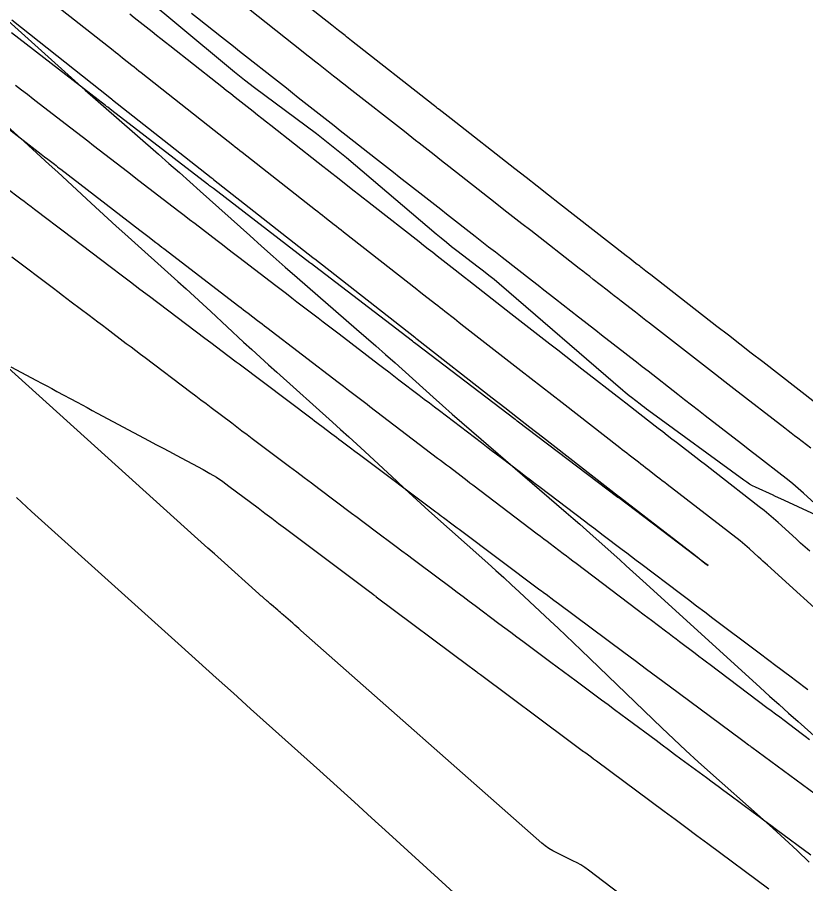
# Model space of a CAD drawing. Extents: x 1005228 to 1008882, y 1883389 to 1885754.
# Drawn here: x 1007455.9 to 1007516.7, y 1885036.6 to 1885103.4 of the extents above; entities that cross this region are included whole.
import ezdxf

# ---------------------------------------------------------------- set-up
doc = ezdxf.new("R2010")
doc.units = 0
for name, color, linetype in [('ATDIMS', 7, 'Continuous'), ('C-ANNO-NOTE', 7, 'Continuous'), ('S_BRIDGE', 7, 'Continuous'), ('TSOBSTACLE', 7, 'Continuous')]:
    doc.layers.add(name, color=color, linetype=linetype)

msp = doc.modelspace()

# ---------------------------------------------------------------- linework, layer by layer
at = {"layer": 'ATDIMS'}
for points in [[(1007519.164, 1885064.341), (1007516.576, 1885066.696), (1007516.168, 1885067.06), (1007515.753, 1885067.415), (1007515.331, 1885067.762), (1007514.903, 1885068.101), (1007513.174, 1885069.44), (1007512.742, 1885069.775), (1007512.31, 1885070.11), (1007511.878, 1885070.445), (1007511.445, 1885070.779), (1007508.985, 1885072.685), (1007508.453, 1885073.097), (1007507.922, 1885073.509), (1007507.391, 1885073.921), (1007506.86, 1885074.334), (1007504.573, 1885076.112), (1007504.125, 1885076.461), (1007503.676, 1885076.81), (1007503.228, 1885077.158), (1007502.779, 1885077.507), (1007500.979, 1885078.906), (1007500.534, 1885079.253), (1007500.088, 1885079.6), (1007499.643, 1885079.946), (1007499.198, 1885080.293), (1007497.418, 1885081.682), (1007496.973, 1885082.029), (1007496.528, 1885082.376), (1007496.083, 1885082.724), (1007495.638, 1885083.071), (1007493.304, 1885084.892), (1007492.783, 1885085.298), (1007492.263, 1885085.704), (1007491.743, 1885086.111), (1007491.224, 1885086.517), (1007489.02, 1885088.243), (1007488.563, 1885088.601), (1007488.106, 1885088.959), (1007487.649, 1885089.317), (1007487.192, 1885089.675), (1007485.364, 1885091.106), (1007484.907, 1885091.464), (1007484.45, 1885091.823), (1007483.993, 1885092.181), (1007483.536, 1885092.54), (1007481.267, 1885094.323), (1007480.805, 1885094.686), (1007480.343, 1885095.049), (1007479.881, 1885095.412), (1007479.419, 1885095.775), (1007477.571, 1885097.229), (1007477.109, 1885097.592), (1007476.647, 1885097.956), (1007476.186, 1885098.319), (1007475.724, 1885098.683), (1007473.493, 1885100.443), (1007473.03, 1885100.809), (1007472.566, 1885101.175), (1007472.102, 1885101.54), (1007471.638, 1885101.906), (1007469.783, 1885103.369), (1007469.319, 1885103.735)], [(1007454.993, 1885090.312), (1007456.146, 1885089.434), (1007456.41, 1885089.233), (1007456.675, 1885089.032), (1007456.939, 1885088.832), (1007457.203, 1885088.631), (1007458.26, 1885087.829), (1007458.789, 1885087.429), (1007459.317, 1885087.028), (1007463.157, 1885084.117), (1007463.885, 1885083.565), (1007464.613, 1885083.013), (1007465.341, 1885082.462), (1007466.07, 1885081.911), (1007470.365, 1885078.666), (1007470.804, 1885078.335), (1007471.243, 1885078.003), (1007472.121, 1885077.34), (1007472.34, 1885077.174), (1007472.56, 1885077.008), (1007472.779, 1885076.843), (1007472.999, 1885076.677), (1007478.628, 1885072.44), (1007478.817, 1885072.297), (1007479.006, 1885072.155), (1007479.195, 1885072.013), (1007479.384, 1885071.871), (1007480.162, 1885071.285), (1007480.34, 1885071.151), (1007480.518, 1885071.017), (1007480.696, 1885070.883), (1007480.874, 1885070.75), (1007481.587, 1885070.215), (1007481.943, 1885069.948), (1007482.3, 1885069.68), (1007488.187, 1885065.263), (1007488.336, 1885065.152), (1007488.485, 1885065.04), (1007488.635, 1885064.928), (1007488.784, 1885064.816), (1007489.531, 1885064.258), (1007489.829, 1885064.035), (1007489.979, 1885063.924), (1007496.222, 1885059.257), (1007496.343, 1885059.167), (1007496.463, 1885059.077), (1007496.583, 1885058.987), (1007496.704, 1885058.898), (1007497.306, 1885058.449), (1007497.667, 1885058.18), (1007502.695, 1885054.437), (1007503.573, 1885053.783), (1007504.451, 1885053.13), (1007505.33, 1885052.477), (1007506.209, 1885051.824), (1007511.788, 1885047.686), (1007511.986, 1885047.539), (1007512.324, 1885047.288), (1007512.387, 1885047.242), (1007512.449, 1885047.195), (1007512.511, 1885047.149), (1007512.573, 1885047.103), (1007513.072, 1885046.735), (1007520.391, 1885041.325)]]:
    msp.add_lwpolyline(points, dxfattribs=at)
at = {"layer": 'C-ANNO-NOTE'}
for points in [[(1007524.482, 1885061.78), (1007514.774, 1885066.287), (1007514.682, 1885066.33), (1007514.59, 1885066.373), (1007514.407, 1885066.459), (1007514.361, 1885066.48), (1007514.315, 1885066.501), (1007514.269, 1885066.523), (1007514.223, 1885066.544), (1007512.873, 1885067.167), (1007512.636, 1885067.283), (1007512.406, 1885067.411), (1007512.182, 1885067.55), (1007511.965, 1885067.7), (1007504.622, 1885073.061), (1007504.452, 1885073.186), (1007504.283, 1885073.313), (1007504.115, 1885073.44), (1007503.948, 1885073.569), (1007503.283, 1885074.087), (1007503.117, 1885074.218), (1007502.953, 1885074.351), (1007502.791, 1885074.485), (1007502.631, 1885074.622), (1007493.074, 1885082.857), (1007492.679, 1885083.192), (1007492.28, 1885083.52), (1007491.875, 1885083.843), (1007491.465, 1885084.159), (1007489.817, 1885085.413), (1007489.407, 1885085.729), (1007489.002, 1885086.05), (1007488.601, 1885086.377), (1007488.204, 1885086.709), (1007481.283, 1885092.581), (1007480.523, 1885093.216), (1007479.751, 1885093.837), (1007478.97, 1885094.446), (1007478.178, 1885095.041), (1007474.991, 1885097.396), (1007474.199, 1885097.991), (1007473.415, 1885098.596), (1007472.64, 1885099.214), (1007471.874, 1885099.842), (1007462.365, 1885107.76)], [(1007452.743, 1885097.128), (1007456.395, 1885093.857), (1007457.048, 1885093.268), (1007457.699, 1885092.677), (1007458.347, 1885092.083), (1007458.993, 1885091.486), (1007461.57, 1885089.092), (1007462.216, 1885088.495), (1007462.864, 1885087.901), (1007463.515, 1885087.31), (1007464.169, 1885086.722), (1007468.276, 1885083.045), (1007468.918, 1885082.468), (1007469.556, 1885081.889), (1007470.192, 1885081.306), (1007470.825, 1885080.72), (1007473.351, 1885078.37), (1007473.984, 1885077.785), (1007474.62, 1885077.202), (1007475.259, 1885076.622), (1007475.901, 1885076.046), (1007480.211, 1885072.193), (1007480.838, 1885071.63), (1007481.462, 1885071.064), (1007482.083, 1885070.495), (1007482.701, 1885069.922), (1007485.167, 1885067.625), (1007485.785, 1885067.052), (1007486.406, 1885066.483), (1007487.03, 1885065.917), (1007487.657, 1885065.354), (1007492.211, 1885061.291), (1007492.821, 1885060.743), (1007493.427, 1885060.193), (1007494.03, 1885059.639), (1007494.631, 1885059.081), (1007497.025, 1885056.844), (1007497.623, 1885056.284), (1007498.218, 1885055.721), (1007498.811, 1885055.156), (1007499.402, 1885054.589), (1007505.622, 1885048.593), (1007506.55, 1885047.708), (1007507.488, 1885046.833), (1007508.435, 1885045.968), (1007509.391, 1885045.113), (1007513.236, 1885041.715), (1007514.192, 1885040.859), (1007515.137, 1885039.993), (1007516.072, 1885039.114), (1007516.996, 1885038.225)], [(1007513.846, 1885027.068), (1007499.96, 1885037.617), (1007499.678, 1885037.82), (1007499.386, 1885038.008), (1007499.085, 1885038.181), (1007498.775, 1885038.339), (1007497.515, 1885038.939), (1007497.207, 1885039.099), (1007496.912, 1885039.279), (1007496.63, 1885039.479), (1007496.362, 1885039.7), (1007477.768, 1885056.117), (1007477.612, 1885056.255), (1007477.455, 1885056.392), (1007477.299, 1885056.529), (1007477.142, 1885056.665), (1007476.417, 1885057.294), (1007476.308, 1885057.388), (1007476.199, 1885057.483), (1007476.09, 1885057.577), (1007475.981, 1885057.671), (1007475.488, 1885058.099), (1007475.408, 1885058.168), (1007475.328, 1885058.237), (1007475.248, 1885058.307), (1007475.168, 1885058.376), (1007474.848, 1885058.654), (1007474.768, 1885058.723), (1007474.688, 1885058.793), (1007474.609, 1885058.863), (1007474.53, 1885058.933), (1007471.605, 1885061.552), (1007471.091, 1885062.012), (1007470.578, 1885062.473), (1007470.065, 1885062.934), (1007469.553, 1885063.396), (1007455.162, 1885076.378)]]:
    msp.add_lwpolyline(points, dxfattribs=at)
at = {"layer": 'S_BRIDGE'}
for points in [[(1007454.92, 1885103.399), (1007460.322, 1885098.539), (1007461.121, 1885097.822), (1007461.923, 1885097.109), (1007462.729, 1885096.399), (1007463.537, 1885095.693), (1007466.775, 1885092.873), (1007467.583, 1885092.166), (1007468.388, 1885091.457), (1007469.191, 1885090.744), (1007469.99, 1885090.028), (1007473.822, 1885086.583), (1007474.728, 1885085.772), (1007475.638, 1885084.965), (1007476.552, 1885084.162), (1007477.469, 1885083.364), (1007482.074, 1885079.374), (1007482.819, 1885078.726), (1007483.561, 1885078.074), (1007484.3, 1885077.42), (1007485.036, 1885076.762), (1007487.976, 1885074.124), (1007488.712, 1885073.466), (1007489.452, 1885072.812), (1007490.195, 1885072.162), (1007490.942, 1885071.516), (1007498.257, 1885065.214), (1007498.778, 1885064.763), (1007499.296, 1885064.31), (1007499.812, 1885063.854), (1007500.326, 1885063.396), (1007502.378, 1885061.559), (1007502.89, 1885061.099), (1007503.402, 1885060.638), (1007503.912, 1885060.176), (1007504.422, 1885059.714), (1007513.223, 1885051.709), (1007513.953, 1885051.047), (1007514.684, 1885050.387), (1007515.418, 1885049.73), (1007516.153, 1885049.074), (1007519.096, 1885046.455)], [(1007455.807, 1885066.362), (1007456.981, 1885065.302), (1007468.553, 1885054.862), (1007469.886, 1885053.66), (1007471.22, 1885052.46), (1007472.554, 1885051.26), (1007473.889, 1885050.061), (1007479.231, 1885045.266), (1007480.565, 1885044.066), (1007481.896, 1885042.863), (1007483.225, 1885041.657), (1007484.551, 1885040.448), (1007496.567, 1885029.467)]]:
    msp.add_lwpolyline(points, dxfattribs=at)
at = {"layer": 'TSOBSTACLE'}
for points in [[(1007518.813, 1885072.663), (1007513.42, 1885076.839), (1007512.537, 1885077.523), (1007511.654, 1885078.208), (1007510.771, 1885078.894), (1007509.889, 1885079.58), (1007504.787, 1885083.547), (1007504.595, 1885083.696), (1007504.403, 1885083.845), (1007504.018, 1885084.144), (1007503.923, 1885084.218), (1007503.828, 1885084.293), (1007503.733, 1885084.367), (1007503.637, 1885084.441), (1007503.162, 1885084.812), (1007502.876, 1885085.035), (1007497.733, 1885089.047), (1007496.872, 1885089.719), (1007496.012, 1885090.391), (1007495.152, 1885091.064), (1007494.292, 1885091.736), (1007489.367, 1885095.593), (1007488.903, 1885095.957), (1007488.438, 1885096.321), (1007488.322, 1885096.411), (1007488.206, 1885096.502), (1007488.09, 1885096.594), (1007487.974, 1885096.685), (1007481.684, 1885101.627), (1007481.557, 1885101.727), (1007481.43, 1885101.827), (1007481.302, 1885101.927), (1007481.175, 1885102.027), (1007480.666, 1885102.428), (1007480.538, 1885102.528), (1007480.411, 1885102.628), (1007480.284, 1885102.728), (1007480.157, 1885102.829), (1007473.959, 1885107.717)], [(1007519.106, 1885056.302), (1007513.789, 1885061.138), (1007513.615, 1885061.297), (1007513.44, 1885061.455), (1007513.265, 1885061.614), (1007513.091, 1885061.773), (1007512.393, 1885062.408), (1007512.217, 1885062.565), (1007512.038, 1885062.719), (1007511.856, 1885062.869), (1007511.671, 1885063.015), (1007506.042, 1885067.375), (1007505.856, 1885067.519), (1007505.671, 1885067.662), (1007505.486, 1885067.806), (1007505.301, 1885067.949), (1007504.549, 1885068.531), (1007504.37, 1885068.67), (1007504.19, 1885068.809), (1007504.011, 1885068.949), (1007503.832, 1885069.088), (1007503.115, 1885069.645), (1007502.936, 1885069.784), (1007502.757, 1885069.924), (1007502.578, 1885070.063), (1007502.399, 1885070.202), (1007497.94, 1885073.668), (1007497.144, 1885074.287), (1007496.349, 1885074.907), (1007495.553, 1885075.526), (1007494.758, 1885076.146), (1007490.358, 1885079.579), (1007489.99, 1885079.866), (1007489.621, 1885080.154), (1007488.875, 1885080.736), (1007488.695, 1885080.877), (1007488.515, 1885081.017), (1007488.335, 1885081.158), (1007488.156, 1885081.298), (1007487.257, 1885082.002), (1007486.898, 1885082.283), (1007486.718, 1885082.424), (1007481.053, 1885086.86), (1007480.873, 1885087.001), (1007480.693, 1885087.142), (1007480.513, 1885087.283), (1007480.334, 1885087.424), (1007479.616, 1885087.988), (1007479.436, 1885088.13), (1007479.257, 1885088.271), (1007479.077, 1885088.412), (1007478.898, 1885088.553), (1007473.245, 1885092.998), (1007473.064, 1885093.14), (1007472.884, 1885093.283), (1007472.703, 1885093.425), (1007472.522, 1885093.568), (1007471.8, 1885094.137), (1007471.439, 1885094.422), (1007471.077, 1885094.707), (1007465.446, 1885099.148), (1007465.264, 1885099.291), (1007465.083, 1885099.435), (1007464.902, 1885099.578), (1007464.72, 1885099.722), (1007463.995, 1885100.295), (1007463.814, 1885100.439), (1007463.633, 1885100.582), (1007463.451, 1885100.726), (1007463.27, 1885100.869), (1007457.656, 1885105.312)], [(1007517.047, 1885062.22), (1007516.698, 1885062.538), (1007516.349, 1885062.856), (1007516, 1885063.173), (1007514.604, 1885064.444), (1007514.251, 1885064.758), (1007513.893, 1885065.065), (1007513.529, 1885065.364), (1007513.159, 1885065.657), (1007509.724, 1885068.318), (1007509.357, 1885068.602), (1007508.991, 1885068.886), (1007508.624, 1885069.17), (1007508.257, 1885069.454), (1007506.767, 1885070.608), (1007506.411, 1885070.884), (1007506.056, 1885071.159), (1007505.701, 1885071.435), (1007505.346, 1885071.711), (1007503.926, 1885072.815), (1007503.572, 1885073.091), (1007503.217, 1885073.367), (1007502.862, 1885073.643), (1007502.507, 1885073.918), (1007499.459, 1885076.287), (1007498.839, 1885076.77), (1007498.218, 1885077.253), (1007497.598, 1885077.736), (1007496.978, 1885078.22), (1007493.976, 1885080.562), (1007493.618, 1885080.842), (1007493.259, 1885081.121), (1007492.9, 1885081.401), (1007492.541, 1885081.681), (1007491.089, 1885082.814), (1007490.739, 1885083.087), (1007490.389, 1885083.361), (1007490.039, 1885083.634), (1007489.69, 1885083.908), (1007488.291, 1885085.003), (1007487.942, 1885085.277), (1007487.592, 1885085.551), (1007487.242, 1885085.824), (1007486.893, 1885086.098), (1007483.265, 1885088.939), (1007482.918, 1885089.211), (1007482.571, 1885089.482), (1007482.225, 1885089.754), (1007481.878, 1885090.026), (1007480.493, 1885091.115), (1007480.146, 1885091.388), (1007479.8, 1885091.66), (1007479.454, 1885091.932), (1007479.107, 1885092.204), (1007475.457, 1885095.075), (1007475.111, 1885095.347), (1007474.766, 1885095.619), (1007474.42, 1885095.891), (1007474.075, 1885096.164), (1007472.693, 1885097.254), (1007472.348, 1885097.526), (1007472.002, 1885097.798), (1007471.657, 1885098.071), (1007471.311, 1885098.343), (1007467.658, 1885101.225), (1007467.313, 1885101.496), (1007466.969, 1885101.768), (1007466.625, 1885102.04), (1007466.281, 1885102.312), (1007464.906, 1885103.401), (1007464.562, 1885103.673)], [(1007517.129, 1885070.172), (1007516.129, 1885070.947), (1007515.879, 1885071.14), (1007515.629, 1885071.334), (1007515.379, 1885071.527), (1007515.129, 1885071.721), (1007511.203, 1885074.762), (1007510.495, 1885075.31), (1007509.788, 1885075.859), (1007509.081, 1885076.407), (1007508.374, 1885076.957), (1007504.68, 1885079.83), (1007504.408, 1885080.041), (1007504.136, 1885080.253), (1007503.863, 1885080.464), (1007503.591, 1885080.676), (1007502.499, 1885081.525), (1007502.228, 1885081.736), (1007501.958, 1885081.946), (1007501.688, 1885082.157), (1007501.418, 1885082.367), (1007500.337, 1885083.21), (1007500.067, 1885083.421), (1007499.797, 1885083.631), (1007499.527, 1885083.842), (1007499.257, 1885084.053), (1007495.518, 1885086.969), (1007494.828, 1885087.508), (1007494.137, 1885088.048), (1007493.448, 1885088.587), (1007492.758, 1885089.127), (1007489.194, 1885091.918), (1007488.62, 1885092.367), (1007488.047, 1885092.816), (1007486.901, 1885093.713), (1007486.614, 1885093.938), (1007486.328, 1885094.163), (1007486.042, 1885094.387), (1007485.755, 1885094.612), (1007481.476, 1885097.975), (1007481.181, 1885098.206), (1007480.886, 1885098.438), (1007480.592, 1885098.67), (1007480.297, 1885098.901), (1007479.118, 1885099.828), (1007478.824, 1885100.06), (1007478.529, 1885100.292), (1007478.235, 1885100.524), (1007477.94, 1885100.756), (1007473.726, 1885104.08)], [(1007455.445, 1885103.236), (1007463.01, 1885097.249), (1007463.178, 1885097.116), (1007463.234, 1885097.072), (1007470.843, 1885091.071), (1007470.986, 1885090.959), (1007471.033, 1885090.921), (1007478.688, 1885084.902), (1007478.802, 1885084.812), (1007478.84, 1885084.782), (1007486.554, 1885078.742), (1007486.641, 1885078.674), (1007486.74, 1885078.596), (1007492.539, 1885074.072), (1007493.509, 1885073.316), (1007494.479, 1885072.56), (1007495.449, 1885071.805), (1007496.42, 1885071.049), (1007502.294, 1885066.483), (1007502.331, 1885066.454), (1007502.359, 1885066.433), (1007508.231, 1885061.885), (1007508.961, 1885061.316), (1007509.202, 1885061.123), (1007508.953, 1885061.305), (1007508.213, 1885061.862), (1007502.301, 1885066.334), (1007502.24, 1885066.381), (1007494.474, 1885072.276), (1007494.35, 1885072.37), (1007494.308, 1885072.402), (1007486.638, 1885078.246), (1007486.469, 1885078.374), (1007486.406, 1885078.423), (1007486.385, 1885078.439), (1007478.816, 1885084.227), (1007478.587, 1885084.402), (1007478.529, 1885084.446), (1007478.472, 1885084.49), (1007471.01, 1885090.214), (1007470.862, 1885090.327), (1007470.714, 1885090.441), (1007470.64, 1885090.498), (1007470.566, 1885090.555), (1007463.17, 1885096.251), (1007462.854, 1885096.495), (1007462.808, 1885096.53), (1007462.763, 1885096.565), (1007462.718, 1885096.6), (1007462.673, 1885096.635), (1007455.434, 1885102.229)], [(1007455.741, 1885098.201), (1007456.197, 1885097.849), (1007456.653, 1885097.496), (1007457.109, 1885097.144), (1007457.565, 1885096.792), (1007460.001, 1885094.909), (1007460.439, 1885094.57), (1007460.877, 1885094.232), (1007461.316, 1885093.893), (1007461.755, 1885093.555), (1007463.51, 1885092.203), (1007464.388, 1885091.527), (1007465.266, 1885090.851), (1007467.915, 1885088.811), (1007468.337, 1885088.486), (1007468.759, 1885088.161), (1007469.181, 1885087.837), (1007469.604, 1885087.513), (1007471.293, 1885086.216), (1007471.716, 1885085.891), (1007472.138, 1885085.567), (1007472.561, 1885085.243), (1007472.983, 1885084.919), (1007475.839, 1885082.729), (1007476.245, 1885082.417), (1007476.651, 1885082.106), (1007477.058, 1885081.795), (1007477.464, 1885081.484), (1007479.091, 1885080.24), (1007479.497, 1885079.929), (1007479.904, 1885079.618), (1007480.311, 1885079.307), (1007480.717, 1885078.996), (1007483.771, 1885076.661), (1007484.162, 1885076.362), (1007484.553, 1885076.063), (1007484.945, 1885075.765), (1007485.336, 1885075.466), (1007486.902, 1885074.273), (1007487.294, 1885073.974), (1007487.686, 1885073.676), (1007488.077, 1885073.378), (1007488.469, 1885073.079), (1007491.712, 1885070.608), (1007492.089, 1885070.321), (1007492.466, 1885070.034), (1007492.843, 1885069.748), (1007493.22, 1885069.461), (1007494.728, 1885068.316), (1007495.106, 1885068.03), (1007495.483, 1885067.743), (1007495.86, 1885067.457), (1007496.237, 1885067.171), (1007499.662, 1885064.571), (1007500.025, 1885064.296), (1007500.388, 1885064.02), (1007500.751, 1885063.745), (1007501.114, 1885063.47), (1007502.567, 1885062.371), (1007502.93, 1885062.097), (1007503.294, 1885061.822), (1007503.657, 1885061.547), (1007504.02, 1885061.272), (1007507.064, 1885058.97), (1007507.692, 1885058.495), (1007508.321, 1885058.02), (1007508.949, 1885057.546), (1007509.579, 1885057.071), (1007513.041, 1885054.462), (1007513.363, 1885054.22), (1007513.685, 1885053.977), (1007514.008, 1885053.734), (1007514.33, 1885053.491), (1007515.619, 1885052.52), (1007515.941, 1885052.277), (1007516.264, 1885052.034), (1007516.586, 1885051.792), (1007516.909, 1885051.549)], [(1007451.313, 1885097.834), (1007457.726, 1885092.876), (1007457.979, 1885092.68), (1007458.232, 1885092.485), (1007458.738, 1885092.094), (1007458.865, 1885091.996), (1007458.991, 1885091.898), (1007459.118, 1885091.8), (1007459.244, 1885091.703), (1007465.344, 1885087.005), (1007465.957, 1885086.533), (1007466.57, 1885086.06), (1007466.724, 1885085.942), (1007466.877, 1885085.824), (1007467.03, 1885085.707), (1007467.184, 1885085.589), (1007472.982, 1885081.139), (1007473.161, 1885081.001), (1007473.34, 1885080.864), (1007473.519, 1885080.727), (1007473.698, 1885080.589), (1007474.414, 1885080.04), (1007474.593, 1885079.903), (1007474.773, 1885079.765), (1007474.952, 1885079.628), (1007475.131, 1885079.491), (1007480.641, 1885075.278), (1007481.049, 1885074.966), (1007481.456, 1885074.654), (1007482.271, 1885074.031), (1007482.475, 1885073.875), (1007482.679, 1885073.72), (1007482.883, 1885073.564), (1007483.087, 1885073.408), (1007488.32, 1885069.421), (1007488.547, 1885069.247), (1007488.775, 1885069.074), (1007489.003, 1885068.901), (1007489.23, 1885068.727), (1007490.14, 1885068.034), (1007490.368, 1885067.861), (1007490.595, 1885067.687), (1007490.823, 1885067.514), (1007491.051, 1885067.341), (1007496.018, 1885063.57), (1007496.269, 1885063.38), (1007496.519, 1885063.19), (1007496.769, 1885063), (1007497.02, 1885062.81), (1007498.021, 1885062.05), (1007498.271, 1885061.86), (1007498.522, 1885061.67), (1007498.772, 1885061.48), (1007499.023, 1885061.291), (1007503.735, 1885057.726), (1007504.28, 1885057.314), (1007504.824, 1885056.902), (1007505.914, 1885056.078), (1007506.186, 1885055.872), (1007506.459, 1885055.667), (1007506.731, 1885055.461), (1007507.004, 1885055.255), (1007508.202, 1885054.352), (1007508.493, 1885054.133), (1007508.784, 1885053.914), (1007509.074, 1885053.695), (1007509.365, 1885053.476), (1007513.748, 1885050.173), (1007514.077, 1885049.925), (1007514.406, 1885049.678), (1007514.735, 1885049.43), (1007515.064, 1885049.183), (1007516.381, 1885048.194), (1007516.71, 1885047.946), (1007517.04, 1885047.699)], [(1007517.141, 1885038.755), (1007514.489, 1885040.715), (1007514.037, 1885041.049), (1007513.586, 1885041.383), (1007513.134, 1885041.717), (1007512.682, 1885042.05), (1007510.876, 1885043.386), (1007510.424, 1885043.72), (1007509.973, 1885044.054), (1007509.521, 1885044.389), (1007509.07, 1885044.723), (1007507.099, 1885046.186), (1007506.62, 1885046.542), (1007506.141, 1885046.897), (1007505.662, 1885047.253), (1007505.183, 1885047.608), (1007502.951, 1885049.263), (1007502.46, 1885049.628), (1007501.97, 1885049.992), (1007501.479, 1885050.357), (1007500.988, 1885050.722), (1007499.027, 1885052.183), (1007498.536, 1885052.548), (1007498.046, 1885052.913), (1007497.556, 1885053.279), (1007497.065, 1885053.644), (1007494.898, 1885055.257), (1007494.437, 1885055.601), (1007493.976, 1885055.945), (1007493.515, 1885056.289), (1007493.054, 1885056.633), (1007491.211, 1885058.011), (1007490.751, 1885058.355), (1007490.29, 1885058.699), (1007489.829, 1885059.044), (1007489.369, 1885059.388), (1007486.856, 1885061.266), (1007486.424, 1885061.589), (1007485.993, 1885061.912), (1007485.561, 1885062.235), (1007485.13, 1885062.559), (1007483.406, 1885063.852), (1007482.975, 1885064.176), (1007482.544, 1885064.499), (1007482.112, 1885064.823), (1007481.681, 1885065.146), (1007479.15, 1885067.045), (1007478.585, 1885067.469), (1007478.02, 1885067.893), (1007477.455, 1885068.318), (1007476.89, 1885068.743), (1007474.013, 1885070.909), (1007473.618, 1885071.207), (1007473.222, 1885071.505), (1007472.826, 1885071.803), (1007472.43, 1885072.101), (1007470.847, 1885073.293), (1007470.452, 1885073.591), (1007470.056, 1885073.889), (1007469.661, 1885074.187), (1007469.266, 1885074.486), (1007465.748, 1885077.144), (1007465.383, 1885077.419), (1007465.019, 1885077.695), (1007464.654, 1885077.97), (1007464.29, 1885078.245), (1007462.79, 1885079.379), (1007462.446, 1885079.638), (1007462.103, 1885079.898), (1007461.76, 1885080.158), (1007461.418, 1885080.417), (1007460.046, 1885081.457), (1007459.704, 1885081.717), (1007459.361, 1885081.977), (1007459.018, 1885082.237), (1007458.675, 1885082.497), (1007455.46, 1885084.935)], [(1007455.379, 1885076.47), (1007457.364, 1885075.403), (1007457.754, 1885075.194), (1007458.145, 1885074.984), (1007458.536, 1885074.774), (1007458.927, 1885074.565), (1007460.49, 1885073.728), (1007460.881, 1885073.519), (1007461.272, 1885073.309), (1007461.663, 1885073.1), (1007462.054, 1885072.891), (1007466.048, 1885070.754), (1007466.57, 1885070.475), (1007467.092, 1885070.196), (1007467.615, 1885069.917), (1007468.137, 1885069.639), (1007470.226, 1885068.525), (1007470.743, 1885068.237), (1007471.246, 1885067.93), (1007471.738, 1885067.603), (1007472.217, 1885067.257), (1007474.458, 1885065.569), (1007474.99, 1885065.169), (1007475.521, 1885064.769), (1007476.053, 1885064.37), (1007476.585, 1885063.971), (1007483.055, 1885059.117), (1007483.233, 1885058.984), (1007483.411, 1885058.85), (1007483.455, 1885058.817), (1007483.5, 1885058.784), (1007483.544, 1885058.75), (1007483.589, 1885058.717), (1007490.753, 1885053.362), (1007491.047, 1885053.142), (1007491.341, 1885052.922), (1007491.415, 1885052.867), (1007491.489, 1885052.812), (1007491.562, 1885052.757), (1007491.636, 1885052.702), (1007498.46, 1885047.62), (1007498.768, 1885047.391), (1007499.282, 1885047.008), (1007499.385, 1885046.932), (1007499.488, 1885046.855), (1007499.591, 1885046.779), (1007499.693, 1885046.703), (1007500.143, 1885046.369), (1007500.362, 1885046.207), (1007500.58, 1885046.045), (1007505.816, 1885042.159), (1007506.656, 1885041.536), (1007507.497, 1885040.913), (1007508.337, 1885040.291), (1007509.178, 1885039.669), (1007513.901, 1885036.177)]]:
    msp.add_lwpolyline(points, dxfattribs=at)

doc.saveas('drawing.dxf')
